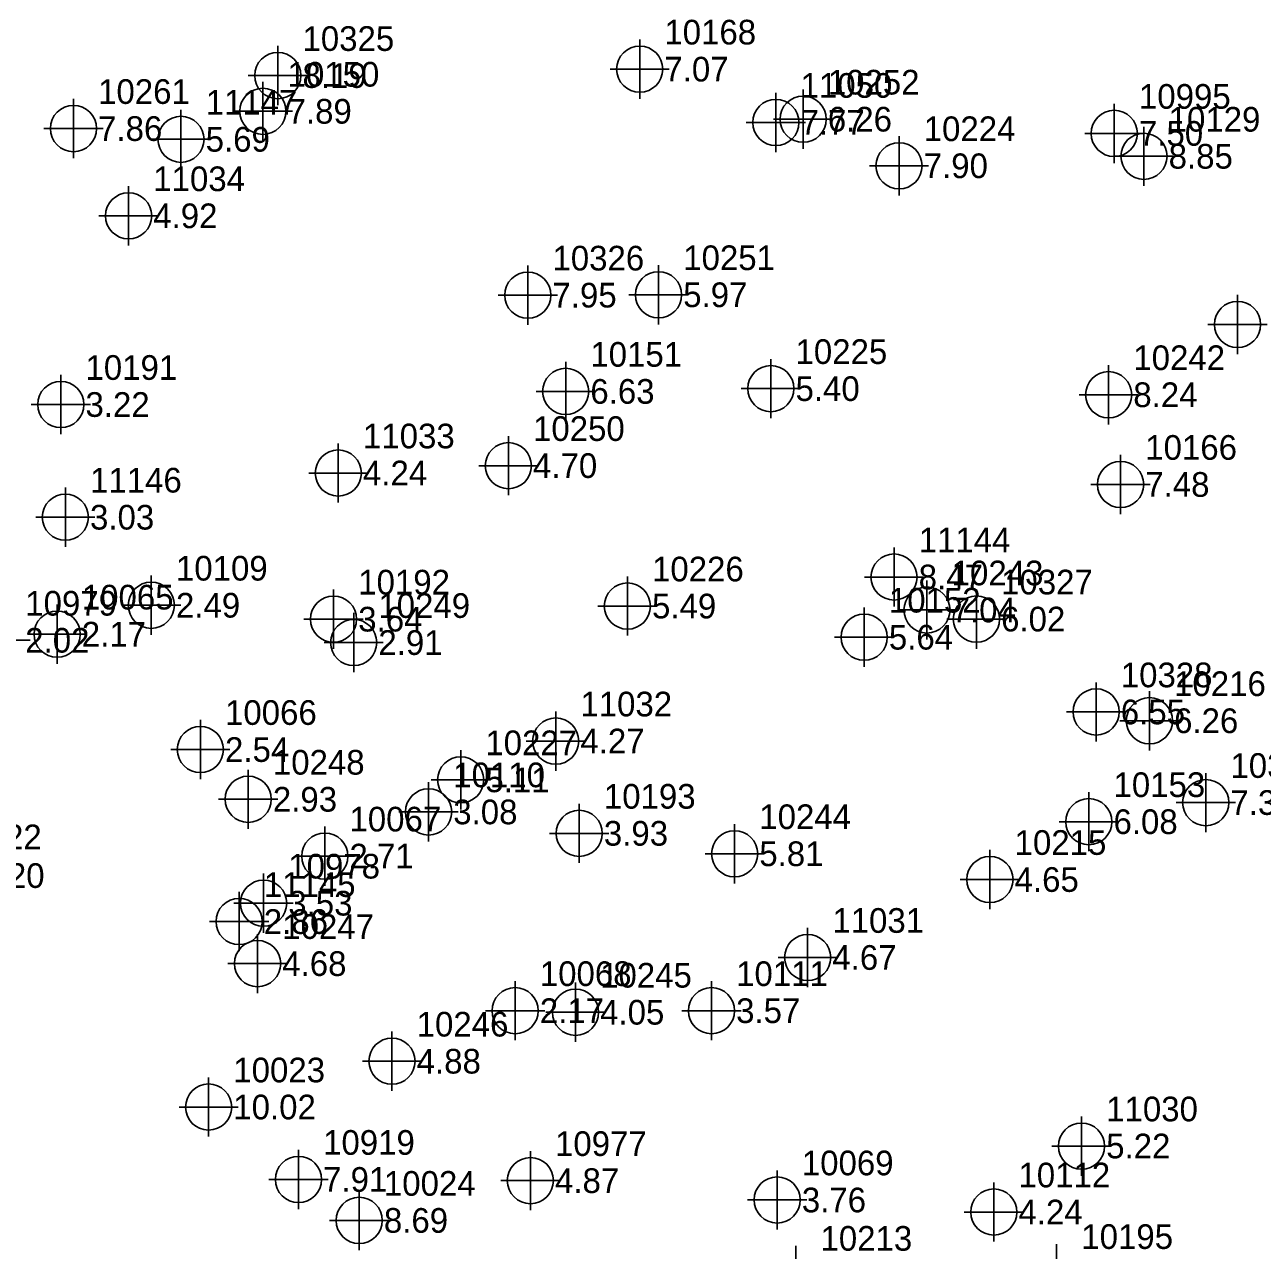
# Model space of a CAD drawing. Extents: x 2062781 to 2066835, y 358981 to 366501.
# Drawn here: x 2063797.9 to 2063923.3, y 362362.7 to 362486.8 of the extents above; entities that cross this region are included whole.
import ezdxf

# ---------------------------------------------------------------- set-up
doc = ezdxf.new("R2010")
doc.units = 0
for name, color, linetype in [('COGO Default Point Elevation', 7, 'Continuous'), ('COGO Default Point Number', 7, 'Continuous'), ('Exist DTM Regular Point Underwater CELL', 7, 'Continuous')]:
    doc.layers.add(name, color=color, linetype=linetype)

msp = doc.modelspace()

# ---------------------------------------------------------------- linework, layer by layer
at = {"layer": 'Exist DTM Regular Point Underwater CELL'}
for points in [[(2063860.2, 362485.33), (2063860.2, 362482.33)], [(2063823.53, 362484.68), (2063823.53, 362481.68)], [(2063857.2, 362482.33), (2063860.2, 362482.33)], [(2063860.2, 362482.33), (2063863.2, 362482.33)], [(2063860.2, 362482.33), (2063860.2, 362479.33)], [(2063820.53, 362481.68), (2063823.53, 362481.68)], [(2063822.02, 362481.06), (2063822.02, 362478.06)], [(2063823.53, 362481.68), (2063826.53, 362481.68)], [(2063823.53, 362481.68), (2063823.53, 362478.68)], [(2063874, 362479.93), (2063874, 362476.93)], [(2063876.76, 362480.26), (2063876.76, 362477.26)], [(2063802.82, 362479.31), (2063802.82, 362476.31)], [(2063908.29, 362478.82), (2063908.29, 362475.82)], [(2063813.72, 362478.22), (2063813.72, 362475.22)], [(2063819.02, 362478.06), (2063822.02, 362478.06)], [(2063822.02, 362478.06), (2063825.02, 362478.06)], [(2063822.02, 362478.06), (2063822.02, 362475.06)], [(2063873.76, 362477.26), (2063876.76, 362477.26)], [(2063876.76, 362477.26), (2063879.76, 362477.26)], [(2063876.76, 362477.26), (2063876.76, 362474.26)], [(2063799.82, 362476.31), (2063802.82, 362476.31)], [(2063802.82, 362476.31), (2063805.82, 362476.31)], [(2063802.82, 362476.31), (2063802.82, 362473.31)], [(2063871, 362476.93), (2063874, 362476.93)], [(2063874, 362476.93), (2063877, 362476.93)], [(2063874, 362476.93), (2063874, 362473.93)], [(2063911.3, 362476.5), (2063911.3, 362473.5)], [(2063810.72, 362475.22), (2063813.72, 362475.22)], [(2063813.72, 362475.22), (2063816.72, 362475.22)], [(2063813.72, 362475.22), (2063813.72, 362472.22)], [(2063886.48, 362475.54), (2063886.48, 362472.54)], [(2063905.29, 362475.82), (2063908.29, 362475.82)], [(2063908.29, 362475.82), (2063911.29, 362475.82)], [(2063908.29, 362475.82), (2063908.29, 362472.82)], [(2063908.3, 362473.5), (2063911.3, 362473.5)], [(2063911.3, 362473.5), (2063914.3, 362473.5)], [(2063911.3, 362473.5), (2063911.3, 362470.5)], [(2063883.48, 362472.54), (2063886.48, 362472.54)], [(2063886.48, 362472.54), (2063889.48, 362472.54)], [(2063886.48, 362472.54), (2063886.48, 362469.54)], [(2063808.41, 362470.47), (2063808.41, 362467.47)], [(2063805.41, 362467.47), (2063808.41, 362467.47)], [(2063808.41, 362467.47), (2063811.41, 362467.47)], [(2063808.41, 362467.47), (2063808.41, 362464.47)], [(2063848.86, 362462.43), (2063848.86, 362459.43)], [(2063862.11, 362462.47), (2063862.11, 362459.47)], [(2063845.86, 362459.43), (2063848.86, 362459.43)], [(2063848.86, 362459.43), (2063851.86, 362459.43)], [(2063848.86, 362459.43), (2063848.86, 362456.43)], [(2063859.11, 362459.47), (2063862.11, 362459.47)], [(2063862.11, 362459.47), (2063865.11, 362459.47)], [(2063862.11, 362459.47), (2063862.11, 362456.47)], [(2063920.78, 362459.46), (2063920.78, 362456.46)], [(2063917.78, 362456.46), (2063920.78, 362456.46)], [(2063920.78, 362456.46), (2063923.78, 362456.46)], [(2063920.78, 362456.46), (2063920.78, 362453.46)], [(2063852.7, 362452.68), (2063852.7, 362449.68)], [(2063873.49, 362452.96), (2063873.49, 362449.96)], [(2063907.72, 362452.34), (2063907.72, 362449.34)], [(2063801.54, 362451.35), (2063801.54, 362448.35)], [(2063849.7, 362449.68), (2063852.7, 362449.68)], [(2063852.7, 362449.68), (2063855.7, 362449.68)], [(2063852.7, 362449.68), (2063852.7, 362446.68)], [(2063870.49, 362449.96), (2063873.49, 362449.96)], [(2063873.49, 362449.96), (2063876.49, 362449.96)], [(2063873.49, 362449.96), (2063873.49, 362446.96)], [(2063798.54, 362448.35), (2063801.54, 362448.35)], [(2063801.54, 362448.35), (2063804.54, 362448.35)], [(2063801.54, 362448.35), (2063801.54, 362445.35)], [(2063904.72, 362449.34), (2063907.72, 362449.34)], [(2063907.72, 362449.34), (2063910.72, 362449.34)], [(2063907.72, 362449.34), (2063907.72, 362446.34)], [(2063846.89, 362445.15), (2063846.89, 362442.15)], [(2063829.66, 362444.41), (2063829.66, 362441.41)], [(2063843.89, 362442.15), (2063846.89, 362442.15)], [(2063846.89, 362442.15), (2063849.89, 362442.15)], [(2063846.89, 362442.15), (2063846.89, 362439.15)], [(2063908.93, 362443.25), (2063908.93, 362440.25)], [(2063826.66, 362441.41), (2063829.66, 362441.41)], [(2063829.66, 362441.41), (2063832.66, 362441.41)], [(2063829.66, 362441.41), (2063829.66, 362438.41)], [(2063802, 362439.93), (2063802, 362436.93)], [(2063905.93, 362440.25), (2063908.93, 362440.25)], [(2063908.93, 362440.25), (2063911.93, 362440.25)], [(2063908.93, 362440.25), (2063908.93, 362437.25)], [(2063799, 362436.93), (2063802, 362436.93)], [(2063802, 362436.93), (2063805, 362436.93)], [(2063802, 362436.93), (2063802, 362433.93)], [(2063885.97, 362433.87), (2063885.97, 362430.87)], [(2063810.71, 362431.01), (2063810.71, 362428.01)], [(2063858.95, 362430.93), (2063858.95, 362427.93)], [(2063882.97, 362430.87), (2063885.97, 362430.87)], [(2063885.97, 362430.87), (2063888.97, 362430.87)], [(2063885.97, 362430.87), (2063885.97, 362427.87)], [(2063829.18, 362429.6), (2063829.18, 362426.6)], [(2063889.31, 362430.53), (2063889.31, 362427.53)], [(2063894.32, 362429.61), (2063894.32, 362426.61)], [(2063801.17, 362428.08), (2063801.17, 362425.08)], [(2063807.71, 362428.01), (2063810.71, 362428.01)], [(2063810.71, 362428.01), (2063813.71, 362428.01)], [(2063810.71, 362428.01), (2063810.71, 362425.01)], [(2063831.22, 362427.23), (2063831.22, 362424.23)], [(2063855.95, 362427.93), (2063858.95, 362427.93)], [(2063858.95, 362427.93), (2063861.95, 362427.93)], [(2063858.95, 362427.93), (2063858.95, 362424.93)], [(2063882.95, 362427.77), (2063882.95, 362424.77)], [(2063886.31, 362427.53), (2063889.31, 362427.53)], [(2063889.31, 362427.53), (2063892.31, 362427.53)], [(2063889.31, 362427.53), (2063889.31, 362424.53)], [(2063826.18, 362426.6), (2063829.18, 362426.6)], [(2063829.18, 362426.6), (2063832.18, 362426.6)], [(2063829.18, 362426.6), (2063829.18, 362423.6)], [(2063891.32, 362426.61), (2063894.32, 362426.61)], [(2063894.32, 362426.61), (2063897.32, 362426.61)], [(2063894.32, 362426.61), (2063894.32, 362423.61)], [(2063798.17, 362425.08), (2063801.17, 362425.08)], [(2063801.17, 362425.08), (2063804.17, 362425.08)], [(2063801.17, 362425.08), (2063801.17, 362422.08)], [(2063879.95, 362424.77), (2063882.95, 362424.77)], [(2063882.95, 362424.77), (2063885.95, 362424.77)], [(2063882.95, 362424.77), (2063882.95, 362421.77)], [(2063795.44, 362424.46), (2063798.44, 362424.46)], [(2063828.22, 362424.23), (2063831.22, 362424.23)], [(2063831.22, 362424.23), (2063834.22, 362424.23)], [(2063831.22, 362424.23), (2063831.22, 362421.23)], [(2063906.45, 362420.2), (2063906.45, 362417.2)], [(2063911.85, 362419.31), (2063911.85, 362416.31)], [(2063851.69, 362417.25), (2063851.69, 362414.25)], [(2063903.45, 362417.2), (2063906.45, 362417.2)], [(2063906.45, 362417.2), (2063909.45, 362417.2)], [(2063906.45, 362417.2), (2063906.45, 362414.2)], [(2063815.68, 362416.39), (2063815.68, 362413.39)], [(2063908.85, 362416.31), (2063911.85, 362416.31)], [(2063911.85, 362416.31), (2063914.85, 362416.31)], [(2063911.85, 362416.31), (2063911.85, 362413.31)], [(2063812.68, 362413.39), (2063815.68, 362413.39)], [(2063815.68, 362413.39), (2063818.68, 362413.39)], [(2063815.68, 362413.39), (2063815.68, 362410.39)], [(2063842.06, 362413.32), (2063842.06, 362410.32)], [(2063848.69, 362414.25), (2063851.69, 362414.25)], [(2063851.69, 362414.25), (2063854.69, 362414.25)], [(2063851.69, 362414.25), (2063851.69, 362411.25)], [(2063820.53, 362411.35), (2063820.53, 362408.35)], [(2063917.56, 362411.01), (2063917.56, 362408.01)], [(2063838.81, 362410.07), (2063838.81, 362407.07)], [(2063839.06, 362410.32), (2063842.06, 362410.32)], [(2063842.06, 362410.32), (2063845.06, 362410.32)], [(2063842.06, 362410.32), (2063842.06, 362407.32)], [(2063817.53, 362408.35), (2063820.53, 362408.35)], [(2063820.53, 362408.35), (2063823.53, 362408.35)], [(2063820.53, 362408.35), (2063820.53, 362405.35)], [(2063905.71, 362409.08), (2063905.71, 362406.08)], [(2063835.81, 362407.07), (2063838.81, 362407.07)], [(2063838.81, 362407.07), (2063841.81, 362407.07)], [(2063838.81, 362407.07), (2063838.81, 362404.07)], [(2063854.07, 362407.9), (2063854.07, 362404.9)], [(2063914.56, 362408.01), (2063917.56, 362408.01)], [(2063917.56, 362408.01), (2063920.56, 362408.01)], [(2063917.56, 362408.01), (2063917.56, 362405.01)], [(2063869.82, 362405.83), (2063869.82, 362402.83)], [(2063902.71, 362406.08), (2063905.71, 362406.08)], [(2063905.71, 362406.08), (2063908.71, 362406.08)], [(2063905.71, 362406.08), (2063905.71, 362403.08)], [(2063828.29, 362405.59), (2063828.29, 362402.59)], [(2063851.07, 362404.9), (2063854.07, 362404.9)], [(2063854.07, 362404.9), (2063857.07, 362404.9)], [(2063854.07, 362404.9), (2063854.07, 362401.9)], [(2063895.69, 362403.22), (2063895.69, 362400.22)], [(2063825.29, 362402.59), (2063828.29, 362402.59)], [(2063828.29, 362402.59), (2063831.29, 362402.59)], [(2063828.29, 362402.59), (2063828.29, 362399.59)], [(2063866.82, 362402.83), (2063869.82, 362402.83)], [(2063869.82, 362402.83), (2063872.82, 362402.83)], [(2063869.82, 362402.83), (2063869.82, 362399.83)], [(2063822.09, 362400.82), (2063822.09, 362397.82)], [(2063892.69, 362400.22), (2063895.69, 362400.22)], [(2063895.69, 362400.22), (2063898.69, 362400.22)], [(2063895.69, 362400.22), (2063895.69, 362397.22)], [(2063819.61, 362398.96), (2063819.61, 362395.96)], [(2063819.09, 362397.82), (2063822.09, 362397.82)], [(2063822.09, 362397.82), (2063825.09, 362397.82)], [(2063822.09, 362397.82), (2063822.09, 362394.82)], [(2063816.61, 362395.96), (2063819.61, 362395.96)], [(2063819.61, 362395.96), (2063822.61, 362395.96)], [(2063819.61, 362395.96), (2063819.61, 362392.96)], [(2063821.48, 362394.7), (2063821.48, 362391.7)], [(2063877.22, 362395.32), (2063877.22, 362392.32)], [(2063874.22, 362392.32), (2063877.22, 362392.32)], [(2063877.22, 362392.32), (2063880.22, 362392.32)], [(2063877.22, 362392.32), (2063877.22, 362389.32)], [(2063818.48, 362391.7), (2063821.48, 362391.7)], [(2063821.48, 362391.7), (2063824.48, 362391.7)], [(2063821.48, 362391.7), (2063821.48, 362388.7)], [(2063847.58, 362389.93), (2063847.58, 362386.93)], [(2063853.69, 362389.77), (2063853.69, 362386.77)], [(2063867.47, 362389.93), (2063867.47, 362386.93)], [(2063844.58, 362386.93), (2063847.58, 362386.93)], [(2063847.58, 362386.93), (2063850.58, 362386.93)], [(2063847.58, 362386.93), (2063847.58, 362383.93)], [(2063864.47, 362386.93), (2063867.47, 362386.93)], [(2063867.47, 362386.93), (2063870.47, 362386.93)], [(2063867.47, 362386.93), (2063867.47, 362383.93)], [(2063850.69, 362386.77), (2063853.69, 362386.77)], [(2063853.69, 362386.77), (2063856.69, 362386.77)], [(2063853.69, 362386.77), (2063853.69, 362383.77)], [(2063835.1, 362384.81), (2063835.1, 362381.81)], [(2063832.1, 362381.81), (2063835.1, 362381.81)], [(2063835.1, 362381.81), (2063838.1, 362381.81)], [(2063835.1, 362381.81), (2063835.1, 362378.81)], [(2063816.52, 362380.17), (2063816.52, 362377.17)], [(2063813.52, 362377.17), (2063816.52, 362377.17)], [(2063816.52, 362377.17), (2063819.52, 362377.17)], [(2063816.52, 362377.17), (2063816.52, 362374.17)], [(2063904.97, 362376.21), (2063904.97, 362373.21)], [(2063901.97, 362373.21), (2063904.97, 362373.21)], [(2063904.97, 362373.21), (2063907.97, 362373.21)], [(2063904.97, 362373.21), (2063904.97, 362370.21)], [(2063825.62, 362372.83), (2063825.62, 362369.83)], [(2063849.12, 362372.71), (2063849.12, 362369.71)], [(2063874.13, 362370.75), (2063874.13, 362367.75)], [(2063822.62, 362369.83), (2063825.62, 362369.83)], [(2063825.62, 362369.83), (2063828.62, 362369.83)], [(2063825.62, 362369.83), (2063825.62, 362366.83)], [(2063846.12, 362369.71), (2063849.12, 362369.71)], [(2063849.12, 362369.71), (2063852.12, 362369.71)], [(2063849.12, 362369.71), (2063849.12, 362366.71)], [(2063896.08, 362369.53), (2063896.08, 362366.53)], [(2063831.78, 362368.68), (2063831.78, 362365.68)], [(2063871.13, 362367.75), (2063874.13, 362367.75)], [(2063874.13, 362367.75), (2063877.13, 362367.75)], [(2063874.13, 362367.75), (2063874.13, 362364.75)], [(2063828.78, 362365.68), (2063831.78, 362365.68)], [(2063831.78, 362365.68), (2063834.78, 362365.68)], [(2063831.78, 362365.68), (2063831.78, 362362.68)], [(2063893.08, 362366.53), (2063896.08, 362366.53)], [(2063896.08, 362366.53), (2063899.08, 362366.53)], [(2063896.08, 362366.53), (2063896.08, 362363.53)], [(2063876.02, 362363.11), (2063876.02, 362360.11)], [(2063902.45, 362363.29), (2063902.45, 362360.29)]]:
    msp.add_lwpolyline(points, dxfattribs=at)
for centre in [(2063823.53, 362481.68), (2063860.2, 362482.33), (2063822.02, 362478.06), (2063802.82, 362476.31), (2063874, 362476.93), (2063876.76, 362477.26), (2063813.72, 362475.22), (2063908.29, 362475.82), (2063886.48, 362472.54), (2063911.3, 362473.5), (2063808.41, 362467.47), (2063848.86, 362459.43), (2063862.11, 362459.47), (2063920.78, 362456.46), (2063873.49, 362449.96), (2063852.7, 362449.68), (2063907.72, 362449.34), (2063801.54, 362448.35), (2063829.66, 362441.41), (2063846.89, 362442.15), (2063908.93, 362440.25), (2063802, 362436.93), (2063885.97, 362430.87), (2063810.71, 362428.01), (2063858.95, 362427.93), (2063889.31, 362427.53), (2063829.18, 362426.6), (2063894.32, 362426.61), (2063801.17, 362425.08), (2063882.95, 362424.77), (2063831.22, 362424.23), (2063906.45, 362417.2), (2063911.85, 362416.31), (2063815.68, 362413.39), (2063851.69, 362414.25), (2063842.06, 362410.32), (2063820.53, 362408.35), (2063917.56, 362408.01), (2063838.81, 362407.07), (2063905.71, 362406.08), (2063854.07, 362404.9), (2063828.29, 362402.59), (2063869.82, 362402.83), (2063895.69, 362400.22), (2063822.09, 362397.82), (2063819.61, 362395.96), (2063877.22, 362392.32), (2063821.48, 362391.7), (2063847.58, 362386.93), (2063853.69, 362386.77), (2063867.47, 362386.93), (2063835.1, 362381.81), (2063816.52, 362377.17), (2063904.97, 362373.21), (2063825.62, 362369.83), (2063849.12, 362369.71), (2063874.13, 362367.75), (2063896.08, 362366.53), (2063831.78, 362365.68)]:
    msp.add_circle(centre, 2.34, dxfattribs=at)

# ---------------------------------------------------------------- texts
at = {"layer": 'COGO Default Point Elevation'}
for s, p in [('7.07', (2063862.7, 362481.08)), ('8.19', (2063826.03, 362480.43)), ('7.89', (2063824.52, 362476.81)), ('6.26', (2063879.26, 362476.01)), ('7.86', (2063805.32, 362475.06)), ('7.77', (2063876.5, 362475.68)), ('5.69', (2063816.22, 362473.97)), ('7.50', (2063910.79, 362474.57)), ('8.85', (2063913.8, 362472.25)), ('7.90', (2063888.98, 362471.29)), ('4.92', (2063810.91, 362466.22)), ('7.95', (2063851.36, 362458.18)), ('5.97', (2063864.61, 362458.22)), ('6.63', (2063855.2, 362448.43)), ('5.40', (2063875.99, 362448.71)), ('3.22', (2063804.04, 362447.1)), ('8.24', (2063910.22, 362448.09)), ('4.70', (2063849.39, 362440.91)), ('4.24', (2063832.16, 362440.16)), ('7.48', (2063911.43, 362439)), ('3.03', (2063804.5, 362435.68)), ('8.47', (2063888.47, 362429.62)), ('2.49', (2063813.21, 362426.76)), ('5.49', (2063861.45, 362426.68)), ('7.04', (2063891.81, 362426.28)), ('3.64', (2063831.68, 362425.35)), ('6.02', (2063896.82, 362425.36)), ('2.17', (2063803.67, 362423.83)), ('5.64', (2063885.45, 362423.52)), ('2.02', (2063797.94, 362423.21)), ('2.91', (2063833.72, 362422.98)), ('6.55', (2063908.95, 362415.95)), ('6.26', (2063914.35, 362415.06)), ('2.54', (2063818.18, 362412.14)), ('4.27', (2063854.19, 362413)), ('5.11', (2063844.56, 362409.07)), ('2.93', (2063823.03, 362407.1)), ('3.08', (2063841.31, 362405.82)), ('7.37', (2063920.06, 362406.77)), ('6.08', (2063908.21, 362404.83)), ('3.93', (2063856.57, 362403.65)), ('2.71', (2063830.79, 362401.34)), ('5.81', (2063872.32, 362401.58)), ('4.65', (2063898.19, 362398.97)), ('3.53', (2063824.59, 362396.57)), ('2.86', (2063822.11, 362394.71)), ('4.67', (2063879.72, 362391.07)), ('4.68', (2063823.98, 362390.45)), ('2.17', (2063850.08, 362385.68)), ('3.57', (2063869.97, 362385.68)), ('4.05', (2063856.19, 362385.52)), ('4.88', (2063837.6, 362380.56)), ('10.02', (2063819.02, 362375.92)), ('5.22', (2063907.47, 362371.97)), ('7.91', (2063828.12, 362368.58)), ('4.87', (2063851.62, 362368.46)), ('3.76', (2063876.63, 362366.5)), ('8.69', (2063834.28, 362364.43)), ('4.24', (2063898.58, 362365.28))]:
    msp.add_text(s, height=2.5, dxfattribs=at).set_placement(p)
at = {"layer": 'COGO Default Point Number'}
for s, p in [('10168', (2063862.7, 362484.83)), ('10325', (2063826.03, 362484.18)), ('10150', (2063824.52, 362480.56)), ('10252', (2063879.26, 362479.76)), ('10261', (2063805.32, 362478.81)), ('11050', (2063876.5, 362479.43)), ('11147', (2063816.22, 362477.72)), ('10995', (2063910.79, 362478.32)), ('10129', (2063913.8, 362476)), ('10224', (2063888.98, 362475.04)), ('11034', (2063810.91, 362469.97)), ('10326', (2063851.36, 362461.93)), ('10251', (2063864.61, 362461.97)), ('10151', (2063855.2, 362452.18)), ('10225', (2063875.99, 362452.46)), ('10191', (2063804.04, 362450.85)), ('10242', (2063910.22, 362451.84)), ('10250', (2063849.39, 362444.66)), ('11033', (2063832.16, 362443.91)), ('10166', (2063911.43, 362442.75)), ('11146', (2063804.5, 362439.43)), ('11144', (2063888.47, 362433.37)), ('10109', (2063813.21, 362430.51)), ('10226', (2063861.45, 362430.43)), ('10243', (2063891.81, 362430.03)), ('10192', (2063831.68, 362429.1)), ('10327', (2063896.82, 362429.11)), ('10065', (2063803.67, 362427.58)), ('10152', (2063885.45, 362427.27)), ('10979', (2063797.94, 362426.96)), ('10249', (2063833.72, 362426.73)), ('10328', (2063908.95, 362419.7)), ('10216', (2063914.35, 362418.81)), ('10066', (2063818.18, 362415.89)), ('11032', (2063854.19, 362416.75)), ('10227', (2063844.56, 362412.82)), ('10248', (2063823.03, 362410.85)), ('10110', (2063841.31, 362409.57)), ('10329', (2063920.06, 362410.52)), ('10153', (2063908.21, 362408.58)), ('10193', (2063856.57, 362407.4)), ('10067', (2063830.79, 362405.09)), ('10244', (2063872.32, 362405.33)), ('10022', (2063790.31, 362403.29)), ('10215', (2063898.19, 362402.72)), ('10978', (2063824.59, 362400.32)), ('10920', (2063790.6, 362399.37)), ('11145', (2063822.11, 362398.46)), ('11031', (2063879.72, 362394.82)), ('10247', (2063823.98, 362394.2)), ('10068', (2063850.08, 362389.43)), ('10111', (2063869.97, 362389.43)), ('10245', (2063856.19, 362389.27)), ('10246', (2063837.6, 362384.31)), ('10023', (2063819.02, 362379.67)), ('11030', (2063907.47, 362375.72)), ('10919', (2063828.12, 362372.33)), ('10977', (2063851.62, 362372.21)), ('10069', (2063876.63, 362370.25)), ('10024', (2063834.28, 362368.18)), ('10112', (2063898.58, 362369.03)), ('10213', (2063878.52, 362362.61)), ('10195', (2063904.95, 362362.79))]:
    msp.add_text(s, height=2.5, dxfattribs=at).set_placement(p)

doc.saveas('drawing.dxf')
